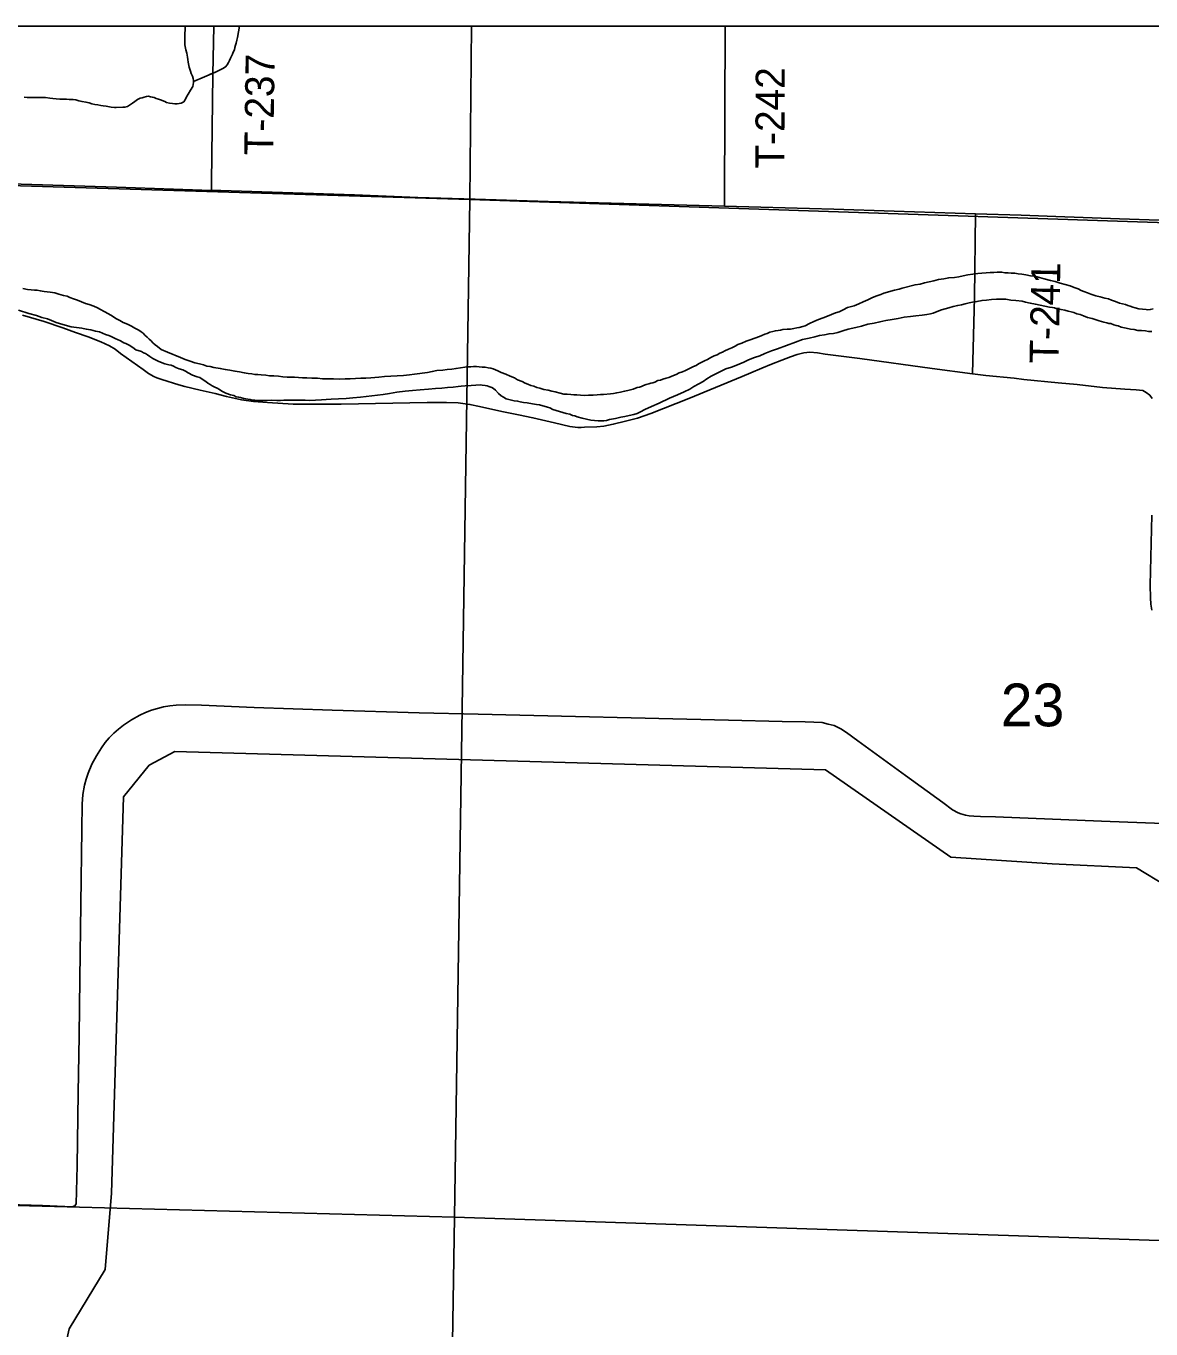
# Model space of a CAD drawing. Extents: x 0 to 68, y 0 to 52.9.
# Drawn here: x 47.925 to 49.378, y 40.325 to 42.008 of the extents above; entities that cross this region are included whole.
import ezdxf

# ---------------------------------------------------------------- set-up
doc = ezdxf.new("R2010")
doc.units = 0
for name, color, linetype in [('Default', 7, 'Continuous'), ('GM_X_Minor_Lake', 7, 'Continuous'), ('GM_X_Minor_River', 7, 'Continuous'), ('GM_X_State_Route', 7, 'Continuous'), ('GM_X_Township_Road', 7, 'Continuous'), ('GM_X_Township_Road_Text', 7, 'Continuous')]:
    doc.layers.add(name, color=color, linetype=linetype)

msp = doc.modelspace()

# ---------------------------------------------------------------- linework, layer by layer
at = {"layer": 'Default'}
msp.add_line((41.1051, 42.0083), (50.3451, 42.0083), dxfattribs=at)
for points in [[(48.5007, 42.0083), (48.4986, 41.784), (47.1673, 41.8246), (47.1698, 42.0083)], [(49.1899, 41.6895), (49.1858, 41.6901), (49.1798, 41.6902), (49.1753, 41.6897), (49.1707, 41.6898), (49.1657, 41.6894), (49.1601, 41.6889), (49.1546, 41.6885), (49.1485, 41.6876), (49.142, 41.6867), (49.1359, 41.6857), (49.1304, 41.6843), (49.1248, 41.6834), (49.1173, 41.683), (49.1107, 41.6815), (49.1041, 41.6806), (49.0981, 41.6792), (49.092, 41.6778), (49.086, 41.6763), (49.0804, 41.6749), (49.0738, 41.674), (49.0572, 41.6697), (49.0531, 41.6682), (49.0471, 41.6668), (49.0425, 41.6659), (49.038, 41.6644), (49.0334, 41.663), (49.0294, 41.6615), (49.0243, 41.6596), (49.0187, 41.6576), (49.0127, 41.6547), (49.0066, 41.6518), (49.001, 41.6493), (48.9949, 41.6469), (48.9863, 41.6445), (48.9808, 41.6416), (48.9757, 41.6391), (48.9711, 41.6377), (48.9656, 41.6357), (48.9605, 41.6333), (48.955, 41.6314), (48.9489, 41.6289), (48.9428, 41.6265), (48.9372, 41.6241), (48.9317, 41.6211), (48.9286, 41.6202), (48.9241, 41.6187), (48.921, 41.6182), (48.917, 41.6173), (48.913, 41.6168), (48.9084, 41.6164), (48.9029, 41.616), (48.8999, 41.6155), (48.8968, 41.615), (48.8933, 41.6146), (48.8898, 41.6136), (48.8862, 41.6127), (48.8827, 41.6112), (48.8796, 41.6103), (48.8756, 41.6083), (48.8726, 41.6073), (48.8609, 41.603), (48.8554, 41.601), (48.8498, 41.5986), (48.8447, 41.5967), (48.8412, 41.5947), (48.8371, 41.5927), (48.8326, 41.5908), (48.828, 41.5888), (48.825, 41.5869), (48.8214, 41.5854), (48.8179, 41.5834), (48.8143, 41.582), (48.8098, 41.58), (48.8057, 41.5776), (48.8017, 41.5756), (48.7976, 41.5737), (48.7941, 41.5717), (48.791, 41.5697), (48.7875, 41.5683), (48.7814, 41.5653), (48.7773, 41.5634), (48.7733, 41.5614), (48.7692, 41.56), (48.7652, 41.558), (48.7616, 41.5566), (48.7586, 41.5556), (48.7556, 41.5541), (48.752, 41.5532), (48.748, 41.5522), (48.7449, 41.5508), (48.7414, 41.5503), (48.7374, 41.5483), (48.7348, 41.5474), (48.7323, 41.5469), (48.7298, 41.5459), (48.7262, 41.545), (48.7227, 41.544), (48.7202, 41.5425), (48.7176, 41.5416), (48.7146, 41.5411)], [(49.3811, 41.6428), (49.3776, 41.6419), (49.3746, 41.6414), (49.3721, 41.6419), (49.3675, 41.6425), (49.363, 41.6431), (49.358, 41.6441), (49.355, 41.6452), (49.3515, 41.6462), (49.3485, 41.6473), (49.3454, 41.6483), (49.3379, 41.6504), (49.3349, 41.6515), (49.3314, 41.653), (49.3274, 41.6541), (49.3234, 41.6556), (49.3189, 41.6567), (49.3128, 41.6583), (49.3073, 41.6599), (49.3008, 41.662), (49.2963, 41.6635), (49.2918, 41.6651), (49.2883, 41.6667), (49.2843, 41.6687), (49.2793, 41.6703), (49.2742, 41.6724), (49.2677, 41.6745), (49.2612, 41.676), (49.2547, 41.6781), (49.2487, 41.6797), (49.2406, 41.6818), (49.2346, 41.6834), (49.2286, 41.685), (49.223, 41.6856), (49.217, 41.6867), (49.2115, 41.6878), (49.207, 41.6883), (49.2024, 41.6889), (49.1979, 41.6889), (49.1939, 41.6895), (49.1899, 41.6895)], [(48.163, 41.5685), (48.159, 41.569), (48.1545, 41.5706), (48.1495, 41.5716), (48.1434, 41.5732), (48.1374, 41.5753), (48.1309, 41.5774), (48.1249, 41.58), (48.1079, 41.5868), (48.0999, 41.5904), (48.0949, 41.594), (48.0919, 41.5965), (48.0889, 41.5991), (48.0869, 41.6016), (48.0844, 41.6036), (48.0819, 41.6062), (48.0789, 41.6087), (48.0764, 41.6113), (48.074, 41.6133), (48.071, 41.6154), (48.066, 41.6179), (48.0615, 41.6205), (48.0565, 41.6231), (48.0509, 41.6252), (48.0464, 41.6277), (48.0414, 41.6303), (48.0369, 41.6334), (48.0319, 41.6365), (48.0264, 41.6396), (48.0214, 41.6421), (48.0174, 41.6442), (48.0129, 41.6463), (48.0069, 41.6484), (48.0019, 41.6499), (47.9969, 41.652), (47.9919, 41.6541), (47.9864, 41.6557), (47.9819, 41.6577), (47.9784, 41.6593), (47.9738, 41.6603), (47.9678, 41.6619), (47.9623, 41.6635), (47.9563, 41.6646), (47.9487, 41.6652), (47.9437, 41.6663), (47.9397, 41.6668), (47.9362, 41.6669), (47.9321, 41.6674), (47.9271, 41.668), (47.9211, 41.6691)], [(48.699, 41.5036), (48.7046, 41.5051), (48.7106, 41.5065), (48.7147, 41.5075), (48.7192, 41.5099), (48.7248, 41.5128), (48.7334, 41.5168), (48.7431, 41.5211), (48.7567, 41.5275), (48.7669, 41.5319), (48.7755, 41.5358), (48.7826, 41.5392), (48.7881, 41.5426), (48.7942, 41.5461), (48.7998, 41.549), (48.8049, 41.5525), (48.8105, 41.5559), (48.8171, 41.5593), (48.8231, 41.5623), (48.8292, 41.5652), (48.8368, 41.5676), (48.8424, 41.5696), (48.8474, 41.572), (48.8525, 41.5739), (48.8586, 41.5769), (48.8662, 41.5798), (48.8733, 41.5822), (48.8798, 41.5851), (48.8884, 41.5885), (48.896, 41.591), (48.9193, 41.5997), (48.9284, 41.6031), (48.937, 41.605), (48.9441, 41.6069), (48.9501, 41.6083), (48.9567, 41.6092), (48.9627, 41.6107), (48.9683, 41.6111), (48.9738, 41.6125), (48.9804, 41.6145), (48.9875, 41.6164), (48.9971, 41.6188), (49.0047, 41.6207), (49.0128, 41.6231), (49.0208, 41.6245), (49.0284, 41.6259), (49.036, 41.6278), (49.0441, 41.6292), (49.0521, 41.6306), (49.0597, 41.632), (49.0678, 41.6329), (49.0748, 41.6338), (49.0829, 41.6347), (49.089, 41.6356), (49.0935, 41.6366), (49.097, 41.6375), (49.1021, 41.6395), (49.1077, 41.6414), (49.1127, 41.6428), (49.1173, 41.6443), (49.1228, 41.6457), (49.1289, 41.6472), (49.1339, 41.6481), (49.1385, 41.6495), (49.1435, 41.6505), (49.1481, 41.6514), (49.1536, 41.6523), (49.1602, 41.6538), (49.1662, 41.6542), (49.1723, 41.6551), (49.1789, 41.6555), (49.1849, 41.6555), (49.1909, 41.6554), (49.1975, 41.6543), (49.204, 41.6537), (49.2121, 41.6526), (49.2166, 41.6515), (49.2226, 41.6504), (49.2291, 41.6488), (49.2352, 41.6478), (49.2472, 41.6451), (49.2512, 41.6445), (49.2537, 41.644), (49.2567, 41.643), (49.2623, 41.6419), (49.2673, 41.6413), (49.2713, 41.6398), (49.2753, 41.6392), (49.2788, 41.6381), (49.2829, 41.6366), (49.2869, 41.6355), (49.2914, 41.634), (49.2964, 41.6319), (49.3024, 41.6303), (49.3064, 41.6292), (49.3114, 41.6272), (49.3175, 41.6256), (49.3215, 41.625), (49.324, 41.624), (49.3265, 41.624), (49.3305, 41.6224)], [(47.9157, 41.641), (47.9287, 41.6368), (47.9388, 41.6342), (47.9458, 41.6316), (47.9528, 41.63), (47.9583, 41.6279), (47.9643, 41.6253), (47.9729, 41.6227), (47.9834, 41.6195), (47.9975, 41.6178), (48.003, 41.6168), (48.009, 41.6157), (48.015, 41.6141), (48.0201, 41.613), (48.0241, 41.6115), (48.0281, 41.6099), (48.0321, 41.6083), (48.0351, 41.6073), (48.0411, 41.6042), (48.0436, 41.6032), (48.0471, 41.6016), (48.0516, 41.599), (48.0541, 41.598), (48.0586, 41.5959), (48.0631, 41.5929), (48.0671, 41.5898), (48.0746, 41.5877), (48.0771, 41.5862), (48.0796, 41.5851), (48.0821, 41.5836), (48.0851, 41.5815), (48.0891, 41.5785), (48.0966, 41.5749), (48.1047, 41.5717), (48.1097, 41.5707), (48.1127, 41.5701), (48.1157, 41.5686), (48.1187, 41.567), (48.1232, 41.5655), (48.1277, 41.5639), (48.1312, 41.5623), (48.1347, 41.5603)], [(49.3305, 41.6224), (49.3335, 41.6214), (49.336, 41.6208), (49.34, 41.6193), (49.3466, 41.6177), (49.3521, 41.6166), (49.3566, 41.616), (49.3616, 41.615), (49.3662, 41.6149), (49.3712, 41.6143), (49.3752, 41.6138), (49.3798, 41.6137)], [(48.1347, 41.5603), (48.1402, 41.5572), (48.1462, 41.5551), (48.1498, 41.5541), (48.1527, 41.552), (48.1577, 41.5489), (48.1602, 41.5469), (48.1632, 41.5453), (48.1657, 41.5433), (48.1692, 41.5418), (48.1722, 41.5402), (48.1752, 41.5387), (48.1782, 41.5366), (48.1832, 41.534), (48.1893, 41.5319), (48.1938, 41.5309), (48.1968, 41.5293), (48.1998, 41.5288), (48.2023, 41.5283), (48.2068, 41.5272), (48.2118, 41.5261), (48.2149, 41.5256), (48.2179, 41.525), (48.2209, 41.525), (48.2249, 41.5244), (48.2305, 41.5244), (48.236, 41.5243), (48.242, 41.5247), (48.2491, 41.5246), (48.2541, 41.5246), (48.2582, 41.525), (48.2622, 41.525), (48.2672, 41.5249), (48.2728, 41.5248), (48.2788, 41.5247), (48.2858, 41.5247), (48.2919, 41.5246), (48.2994, 41.525), (48.307, 41.5254), (48.3131, 41.5258), (48.3196, 41.5262), (48.3287, 41.5266), (48.3388, 41.527), (48.3473, 41.5279), (48.3574, 41.5287), (48.3867, 41.5324), (48.3947, 41.5333), (48.4043, 41.5351), (48.4149, 41.5365), (48.4245, 41.5374), (48.4346, 41.5383), (48.4452, 41.5391), (48.4542, 41.54), (48.4623, 41.5404), (48.4699, 41.5413), (48.4769, 41.5417), (48.4835, 41.5426), (48.4875, 41.5431), (48.4926, 41.5435), (48.5001, 41.5439), (48.5062, 41.5444), (48.5117, 41.5448), (48.5147, 41.5442), (48.5182, 41.5437), (48.5208, 41.5432), (48.5233, 41.5426), (48.5268, 41.5411), (48.5293, 41.54), (48.5318, 41.538), (48.5357, 41.5334), (48.5392, 41.5304), (48.5422, 41.5288), (48.5457, 41.5268), (48.5507, 41.5252), (48.5558, 41.5241), (48.5603, 41.5236), (48.5638, 41.5225), (48.5678, 41.5219), (48.5728, 41.5214), (48.5794, 41.5203), (48.5849, 41.5192), (48.5884, 41.5187), (48.599, 41.516), (48.602, 41.515), (48.606, 41.5129), (48.6145, 41.5103), (48.623, 41.5077), (48.6276, 41.5066), (48.6311, 41.505), (48.6341, 41.5045), (48.6371, 41.5035), (48.6436, 41.5014), (48.6547, 41.4992), (48.6642, 41.4981), (48.6692, 41.498), (48.6718, 41.498), (48.6753, 41.4984), (48.6788, 41.4999), (48.6869, 41.5013), (48.6935, 41.5027), (48.699, 41.5036)], [(48.7146, 41.5411), (48.7095, 41.5392), (48.706, 41.5382), (48.7025, 41.5372), (48.6984, 41.5363), (48.6934, 41.5354), (48.6883, 41.5344), (48.6843, 41.5335), (48.6803, 41.533), (48.6712, 41.5321), (48.6672, 41.5322), (48.6631, 41.5317), (48.6581, 41.5313), (48.652, 41.5314), (48.6465, 41.531), (48.6415, 41.5315), (48.6369, 41.5316), (48.6329, 41.5316), (48.6289, 41.5322), (48.6244, 41.5328), (48.6198, 41.5328), (48.6153, 41.5339), (48.6088, 41.5355), (48.6043, 41.5365), (48.5997, 41.5376), (48.5942, 41.5387), (48.5892, 41.5402), (48.5852, 41.5413), (48.5812, 41.5429), (48.5772, 41.5439), (48.5737, 41.5455), (48.5702, 41.547), (48.5662, 41.5491), (48.5601, 41.5512), (48.5561, 41.5537), (48.5506, 41.5558), (48.5451, 41.5584), (48.5391, 41.5605), (48.5346, 41.5626), (48.5316, 41.5641), (48.5286, 41.5652), (48.5256, 41.5662), (48.5221, 41.5667), (48.5185, 41.5673), (48.5145, 41.5673), (48.5105, 41.5679), (48.507, 41.5684), (48.5034, 41.5685), (48.4999, 41.568), (48.4959, 41.5681), (48.4919, 41.5676), (48.4863, 41.5667), (48.4808, 41.5658), (48.4752, 41.5648), (48.4692, 41.5644), (48.4636, 41.5635), (48.456, 41.5631), (48.45, 41.5617), (48.4439, 41.5607), (48.4273, 41.5584), (48.4207, 41.5575), (48.4127, 41.5566), (48.4046, 41.5562), (48.3965, 41.5558), (48.3885, 41.5554), (48.3809, 41.5545), (48.3708, 41.5537), (48.3643, 41.5533), (48.3577, 41.5533), (48.3507, 41.5529), (48.3441, 41.5525), (48.3376, 41.5526), (48.33, 41.5522), (48.3225, 41.5523), (48.3154, 41.5524), (48.3084, 41.5525), (48.3018, 41.5531), (48.2943, 41.5532), (48.2882, 41.5537), (48.2822, 41.5538), (48.2721, 41.5545), (48.2676, 41.5545), (48.2626, 41.5546), (48.257, 41.5552), (48.2515, 41.5557), (48.2455, 41.5563), (48.2399, 41.5564), (48.2349, 41.557), (48.2289, 41.5575), (48.2248, 41.5581), (48.2208, 41.5582), (48.2168, 41.5587), (48.2123, 41.5593), (48.2072, 41.5603), (48.2012, 41.5614), (48.1952, 41.5625), (48.1886, 41.5636), (48.1826, 41.5647), (48.1761, 41.5658), (48.168, 41.5669), (48.163, 41.5685)]]:
    msp.add_lwpolyline(points, dxfattribs=at)
for points in [[(47.1673, 41.8246), (48.4986, 41.784), (48.4787, 40.4689), (47.1543, 40.5045)], [(48.4986, 41.784), (49.8114, 41.7401), (49.7795, 40.4261), (48.4787, 40.4689)], [(47.1543, 40.5045), (48.4787, 40.4689), (48.4576, 39.1473), (47.1278, 39.183)], [(48.4787, 40.4689), (49.7795, 40.4261), (49.764, 39.105), (48.4576, 39.1473)]]:
    msp.add_lwpolyline(points, close=True, dxfattribs=at)
at = {"layer": 'GM_X_Minor_Lake'}
for points in [[(48.6777, 39.9766), (48.7212, 39.9941), (49.2861, 39.9801), (49.3448, 39.9638), (49.3961, 40.0374), (49.4181, 40.8583), (49.3979, 40.8973), (49.3599, 40.9204), (49.2507, 40.9258), (49.1199, 40.9341), (48.9581, 41.0472), (48.1175, 41.0708), (48.0845, 41.0532)], [(48.0845, 41.0532), (48.1175, 41.0708), (48.9581, 41.0472), (49.1199, 40.9341), (49.2507, 40.9258), (49.3599, 40.9204), (49.3979, 40.8973)], [(48.0845, 41.0532), (48.0513, 41.0124), (48.0357, 40.5003), (48.0274, 40.4015), (47.9811, 40.3248), (47.948, 40.1755), (47.9946, 39.8716), (48.0854, 39.7257), (48.2038, 39.6127), (48.595, 39.4096), (48.6175, 39.4319), (48.6269, 39.8637), (48.641, 39.9414), (48.6777, 39.9766)], [(49.3961, 40.0374), (49.3448, 39.9638), (49.2861, 39.9801), (48.7212, 39.9941), (48.6777, 39.9766), (48.641, 39.9414), (48.6269, 39.8637), (48.6175, 39.4319), (48.595, 39.4096), (48.2038, 39.6127), (48.0854, 39.7257), (47.9946, 39.8716), (47.948, 40.1755), (47.9811, 40.3248), (48.0274, 40.4015), (48.0357, 40.5003), (48.0513, 41.0124), (48.0845, 41.0532)]]:
    msp.add_lwpolyline(points, dxfattribs=at)
at = {"layer": 'GM_X_Minor_River'}
for points in [[(48.0218, 41.9058), (48.0248, 41.9053), (48.0288, 41.9047), (48.0353, 41.9036), (48.0394, 41.9031), (48.0419, 41.903), (48.0504, 41.9034), (48.053, 41.9034), (48.0565, 41.9043), (48.06, 41.9068), (48.0626, 41.9088), (48.0656, 41.9108), (48.0692, 41.9132), (48.0727, 41.9152), (48.0753, 41.9157), (48.0778, 41.9166), (48.0808, 41.9171), (48.0833, 41.9176), (48.0859, 41.917), (48.0884, 41.9165), (48.0909, 41.9159), (48.0934, 41.9149), (48.0964, 41.9139), (48.0989, 41.9128), (48.1044, 41.9107), (48.1069, 41.9097), (48.1104, 41.9087), (48.1145, 41.9081), (48.1175, 41.9076), (48.1205, 41.908), (48.1255, 41.9085), (48.1291, 41.9104), (48.1311, 41.9139), (48.1327, 41.9169), (48.1347, 41.9204), (48.1378, 41.9254), (48.1409, 41.9304), (48.1415, 41.9354), (48.1415, 41.9379), (48.141, 41.9404), (48.1401, 41.9434), (48.1386, 41.947), (48.1376, 41.95), (48.1367, 41.9525), (48.1362, 41.955), (48.1357, 41.9575), (48.1348, 41.9616), (48.1343, 41.9651), (48.1338, 41.9681), (48.1329, 41.9732), (48.1319, 41.9777), (48.131, 41.9817), (48.1305, 41.9842), (48.1306, 41.9872), (48.1306, 41.9913), (48.1306, 41.9938), (48.1308, 42.0083)], [(48.1415, 41.9367), (48.1699, 41.9486), (48.1623, 41.9456), (48.1699, 41.9486), (48.1744, 41.951), (48.1769, 41.952), (48.1795, 41.9535), (48.183, 41.9554), (48.1851, 41.9584), (48.1866, 41.9614), (48.1882, 41.9639), (48.1892, 41.9669), (48.1908, 41.9694), (48.1918, 41.9719), (48.1928, 41.9744), (48.1944, 41.9774), (48.1949, 41.9804), (48.196, 41.9834), (48.1965, 41.9864), (48.1976, 41.9899), (48.1986, 41.9934), (48.201, 42.0083)], [(47.9227, 41.9162), (47.9267, 41.9161), (47.9297, 41.9161), (47.9328, 41.916), (47.9358, 41.916), (47.9383, 41.9159), (47.9408, 41.9159), (47.9443, 41.9159), (47.9474, 41.9158), (47.9504, 41.9158), (47.9559, 41.9152), (47.9599, 41.9147), (47.964, 41.9141), (47.969, 41.914), (47.9735, 41.914), (47.9776, 41.9139), (47.9811, 41.9134), (47.9861, 41.9133), (47.9896, 41.9128), (47.9936, 41.9117), (47.9977, 41.9106), (48.0027, 41.9101), (48.0067, 41.909), (48.0102, 41.908), (48.0142, 41.9069), (48.0182, 41.9064), (48.0218, 41.9058)]]:
    msp.add_lwpolyline(points, dxfattribs=at)
at = {"layer": 'GM_X_State_Route'}
for points in [[(46.9068, 41.8357), (46.9575, 41.8334), (47.0481, 41.83), (47.0929, 41.8284), (47.1214, 41.8274), (47.146, 41.8265), (47.1701, 41.8261), (47.2712, 41.8227), (47.345, 41.8203), (47.4475, 41.8174), (47.5029, 41.8161), (47.5295, 41.8155), (47.6525, 41.812), (47.9191, 41.8039), (48.0421, 41.8), (48.1648, 41.796), (48.1767, 41.7956)], [(48.1767, 41.7956), (48.3496, 41.79), (48.4315, 41.7867), (48.5053, 41.7844), (48.5996, 41.7818), (48.8275, 41.7755), (48.8744, 41.7742), (48.9687, 41.7716), (49.0466, 41.7691), (49.152, 41.7657)], [(49.152, 41.7657), (49.2106, 41.7638), (49.2557, 41.7624), (49.3377, 41.7594), (49.4402, 41.7558)]]:
    msp.add_lwpolyline(points, dxfattribs=at)
at = {"layer": 'GM_X_Township_Road'}
for points in [[(48.1648, 41.796), (48.1649, 41.8064), (48.1667, 41.9458), (48.1679, 42.0083)], [(48.8275, 41.7755), (48.8276, 41.7855), (48.8286, 42.0083)], [(49.1478, 41.5591), (49.1507, 41.658), (49.152, 41.7657)], [(47.9206, 41.6348), (47.9488, 41.6266), (47.9728, 41.6184), (47.9892, 41.6121), (48.0057, 41.6065), (48.0219, 41.6001), (48.033, 41.5949), (48.0402, 41.5909), (48.0472, 41.5851), (48.0765, 41.5643), (48.0835, 41.5595), (48.0905, 41.5554), (48.0942, 41.5537), (48.1005, 41.5514), (48.1225, 41.5448), (48.1303, 41.5424), (48.1504, 41.5376), (48.1694, 41.5334), (48.1844, 41.5296), (48.2037, 41.5252), (48.2192, 41.5233), (48.2371, 41.5219), (48.2704, 41.5195), (48.3023, 41.5195), (48.3322, 41.5195), (48.4433, 41.522), (48.4684, 41.522), (48.4834, 41.5215), (48.4986, 41.5193), (48.511, 41.5167), (48.5283, 41.5128), (48.542, 41.51), (48.5616, 41.5059), (48.5801, 41.5021), (48.608, 41.4954), (48.6278, 41.491), (48.6381, 41.4896), (48.6425, 41.4894), (48.6465, 41.4898), (48.6626, 41.4902), (48.6717, 41.4913), (48.6838, 41.4938), (48.6995, 41.4977), (48.7153, 41.5018), (48.7324, 41.5076), (48.7815, 41.527), (48.8503, 41.5553), (48.8614, 41.5603), (48.8757, 41.5661), (48.8883, 41.5714), (48.9015, 41.5765), (48.9128, 41.5809), (48.9215, 41.584), (48.9302, 41.5859), (48.9379, 41.5869), (48.9476, 41.5859), (48.9578, 41.5844), (49.0022, 41.5787), (49.096, 41.5656), (49.1478, 41.5591)], [(49.1478, 41.5591), (49.1651, 41.5569), (49.2018, 41.5532), (49.2141, 41.5516), (49.2587, 41.5474), (49.2833, 41.545), (49.3158, 41.5413), (49.3447, 41.5392), (49.3592, 41.5383), (49.3681, 41.5372), (49.3724, 41.5347), (49.3768, 41.5313), (49.3799, 41.5272)], [(49.3797, 41.3763), (49.3776, 41.286), (49.3777, 41.2696), (49.3783, 41.2614), (49.3796, 41.2533)], [(47.8873, 40.4861), (47.9467, 40.4842), (47.9847, 40.4825), (47.9884, 40.4837), (47.9902, 40.4862), (47.9912, 40.5353), (47.9927, 40.6297), (47.9933, 40.6789), (47.9939, 40.7035), (47.9948, 40.7773), (47.9973, 40.9701), (47.9979, 41.0029), (47.9988, 41.0152), (48.0009, 41.0273), (48.0031, 41.0352), (48.0057, 41.043), (48.0104, 41.0543), (48.0161, 41.0653), (48.0226, 41.0757), (48.0275, 41.0823), (48.0328, 41.0885), (48.0385, 41.0944), (48.0447, 41.0998), (48.0512, 41.1048), (48.0614, 41.1117), (48.0721, 41.1177), (48.0796, 41.1211), (48.0872, 41.1241), (48.095, 41.1266), (48.103, 41.1285), (48.1111, 41.1298), (48.1193, 41.1306), (48.1316, 41.1311), (48.1521, 41.1307), (48.2198, 41.1277), (48.3208, 41.1244), (48.4329, 41.121), (48.5092, 41.1191), (48.8328, 41.1115), (48.9019, 41.1096), (48.9319, 41.1092), (48.943, 41.1087), (48.9536, 41.1082), (48.9613, 41.1063), (48.9691, 41.1043), (48.9777, 41.1), (48.985, 41.0952), (49, 41.0846), (49.028, 41.0638), (49.0613, 41.0397), (49.1097, 41.0049), (49.122, 40.9956), (49.1293, 40.9917), (49.133, 40.9902), (49.1387, 40.9885), (49.1438, 40.9876), (49.1495, 40.9872), (49.1584, 40.987), (49.1778, 40.9866), (49.3145, 40.9808), (49.4626, 40.9754)]]:
    msp.add_lwpolyline(points, dxfattribs=at)

# ---------------------------------------------------------------- texts
at = {"layer": 'Default'}
msp.add_text('23', height=0.05525, rotation=0, dxfattribs=at).set_placement((49.1844, 41.1034))
at = {"layer": 'GM_X_Township_Road_Text'}
for s, rotation, p in [('T-237', 89.1696, (48.2446, 41.8411)), ('T-242', 89.7193, (48.9048, 41.824)), ('T-241', 88.8768, (49.259, 41.5718))]:
    msp.add_text(s, height=0.0375, rotation=rotation, dxfattribs=at).set_placement(p)

doc.saveas('drawing.dxf')
